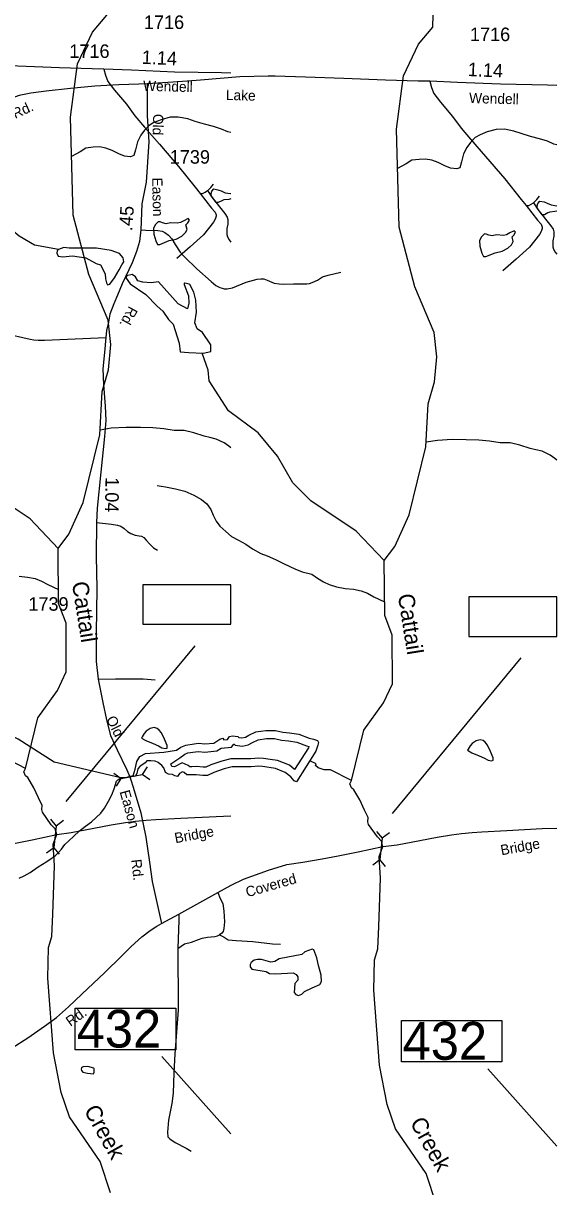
# Model space of a CAD drawing. Extents: x 2169602 to 2449496, y 721995 to 810662.
# Drawn here: x 2444562 to 2449496, y 776836 to 787598 of the extents above; entities that cross this region are included whole.
import ezdxf

# ---------------------------------------------------------------- set-up
doc = ezdxf.new("R2010")
doc.units = 0
doc.layers.add('Default', color=7, linetype='Continuous')

msp = doc.modelspace()

# ---------------------------------------------------------------- linework, layer by layer
at = {"layer": 'Default'}
for p, q in [((2446481, 782039), (2446481, 782404)), ((2449496, 781927), (2449496, 782292)), ((2444960, 780399), (2446152, 781839)), ((2447976, 780287), (2449168, 781727)), ((2445708, 780719), (2445663, 780649)), ((2445401, 780661), (2445468, 780612)), ((2445423, 780542), (2445468, 780612)), ((2445468, 780612), (2445663, 780649)), ((2445731, 780600), (2445663, 780649)), ((2444813, 780236), (2444867, 780172)), ((2444867, 780172), (2444845, 779975)), ((2444933, 780223), (2444867, 780172)), ((2447829, 780123), (2447883, 780060)), ((2447883, 780060), (2447861, 779862)), ((2447949, 780110), (2447883, 780060)), ((2444778, 779925), (2444845, 779975)), ((2444898, 779912), (2444845, 779975)), ((2447794, 779812), (2447861, 779862)), ((2447914, 779799), (2447861, 779862)), ((2446481, 777325), (2445843, 778040)), ((2449496, 777212), (2448859, 777927))]:
    msp.add_line(p, q, dxfattribs=at)
for points in [[(2444888, 785505), (2444666, 785544), (2444524, 785629), (2444406, 785726), (2444331, 785842), (2444136, 786325), (2444059, 786491), (2443984, 786597), (2443750, 786730), (2443341, 786853), (2443106, 787015), (2442888, 787325), (2442862, 787483), (2442810, 787707), (2442699, 788096), (2442539, 788356), (2442380, 788503), (2442137, 788610), (2442054, 788623)], [(2444885, 782740), (2444984, 782872), (2445115, 783165), (2445270, 783792), (2445292, 784191), (2445349, 784393), (2445372, 784626), (2445346, 784850), (2445168, 785273), (2445022, 785824), (2444999, 786729), (2445063, 787223), (2445202, 787516), (2445335, 787674), (2445341, 787907), (2445257, 788105), (2445089, 788315), (2445021, 788481)], [(2447901, 782627), (2448000, 782759), (2448131, 783052), (2448286, 783679), (2448308, 784078), (2448365, 784281), (2448388, 784513), (2448362, 784737), (2448184, 785160), (2448038, 785711), (2448015, 786617), (2448079, 787111), (2448218, 787403), (2448351, 787561), (2448357, 787794), (2448273, 787992), (2448105, 788202), (2448037, 788368)], [(2446481, 787136), (2446396, 787138), (2445961, 787146), (2445563, 787164), (2445308, 787174), (2445200, 787175), (2444896, 787185), (2444511, 787201), (2444158, 787213), (2443875, 787220), (2443812, 787220), (2443548, 787215), (2443186, 787185), (2442978, 787169), (2442834, 787161), (2442793, 787157), (2442693, 787150)], [(2445308, 787174), (2445322, 787117), (2445343, 787059), (2445406, 786979), (2445516, 786848), (2445595, 786741), (2445684, 786638), (2445823, 786478), (2445999, 786273), (2446151, 786082), (2446199, 786024)], [(2445709, 787037), (2445631, 787034), (2445446, 787029), (2445223, 787016), (2444999, 786993), (2444773, 786970), (2444632, 786951), (2444524, 786931), (2444480, 786914), (2444418, 786879), (2444321, 786810), (2444245, 786754), (2444097, 786642), (2443988, 786567), (2443885, 786515), (2443756, 786485), (2443674, 786481), (2443562, 786478), (2443467, 786474), (2443423, 786472)], [(2445709, 787037), (2445708, 786742), (2445724, 786500), (2445699, 786127), (2445660, 785928), (2445651, 785765), (2445649, 785688), (2445636, 785578), (2445609, 785487), (2445569, 785383), (2445476, 785187), (2445433, 785083), (2445398, 785002), (2445364, 784906), (2445349, 784832), (2445332, 784755), (2445325, 784690)], [(2449496, 787023), (2449412, 787025), (2448976, 787034), (2448579, 787051), (2448324, 787061), (2448216, 787062), (2447912, 787072), (2447527, 787088), (2447173, 787100), (2446891, 787107), (2446828, 787107), (2446564, 787102), (2446202, 787073), (2445994, 787056), (2445849, 787048), (2445808, 787044), (2445709, 787037)], [(2448324, 787061), (2448338, 787004), (2448359, 786947), (2448422, 786867), (2448532, 786735), (2448611, 786628), (2448700, 786525), (2448839, 786365), (2449015, 786160), (2449167, 785969), (2449215, 785911)], [(2446481, 786587), (2446453, 786594), (2446395, 786619), (2446321, 786643), (2446237, 786664), (2446151, 786689), (2446085, 786713), (2445996, 786730), (2445920, 786728), (2445837, 786705), (2445771, 786679), (2445727, 786653), (2445684, 786608), (2445648, 786562), (2445618, 786502), (2445601, 786428), (2445583, 786374), (2445555, 786363), (2445499, 786369), (2445445, 786391), (2445385, 786422), (2445326, 786444), (2445267, 786454), (2445209, 786451), (2445139, 786443), (2445089, 786410), (2445008, 786366)], [(2449496, 786474), (2449469, 786481), (2449411, 786506), (2449337, 786530), (2449253, 786551), (2449166, 786577), (2449101, 786600), (2449012, 786618), (2448936, 786615), (2448852, 786593), (2448787, 786566), (2448743, 786540), (2448699, 786495), (2448664, 786449), (2448634, 786389), (2448617, 786315), (2448599, 786261), (2448571, 786251), (2448515, 786256), (2448461, 786278), (2448401, 786310), (2448342, 786331), (2448283, 786341), (2448225, 786338), (2448155, 786330), (2448105, 786298), (2448024, 786253)], [(2443423, 786472), (2443409, 786264), (2443388, 785951), (2443374, 785788), (2443358, 785584), (2443366, 785523), (2443392, 785418), (2443428, 785322), (2443454, 785276), (2443500, 785215), (2443555, 785153), (2443659, 785054), (2443758, 784964), (2443842, 784902), (2443934, 784861), (2444012, 784826), (2444184, 784783), (2444383, 784732), (2444624, 784675), (2444658, 784670), (2444699, 784667), (2444758, 784667), (2445325, 784690)], [(2446199, 786024), (2446221, 786024), (2446245, 786036), (2446265, 786050)], [(2446265, 786050), (2446273, 786055), (2446297, 786080), (2446320, 786110)], [(2446265, 786050), (2446307, 785988), (2446426, 785837), (2446449, 785805), (2446454, 785782), (2446453, 785741), (2446446, 785698), (2446445, 785671), (2446445, 785643), (2446450, 785622), (2446465, 785594), (2446481, 785574)], [(2446346, 785940), (2446320, 785975), (2446300, 786005), (2446300, 786023), (2446306, 786045), (2446325, 786065), (2446363, 786057), (2446391, 786048), (2446430, 786030), (2446480, 786022), (2446481, 786022)], [(2446199, 786024), (2446303, 785889), (2446337, 785851), (2446345, 785825), (2446345, 785812), (2446337, 785785), (2446320, 785758), (2446228, 785641), (2446105, 785529), (2445983, 785422)], [(2446481, 785973), (2446462, 785968), (2446418, 785964), (2446398, 785956), (2446366, 785940), (2446346, 785940)], [(2449281, 785937), (2449289, 785942), (2449313, 785967), (2449336, 785997)], [(2449362, 785827), (2449335, 785862), (2449315, 785892), (2449315, 785910), (2449321, 785932), (2449341, 785952), (2449379, 785945), (2449407, 785935), (2449445, 785917), (2449496, 785910), (2449496, 785909)], [(2449215, 785911), (2449319, 785776), (2449353, 785738), (2449361, 785712), (2449361, 785699), (2449353, 785673), (2449336, 785645), (2449244, 785528), (2449121, 785416), (2448999, 785309)], [(2449215, 785911), (2449237, 785912), (2449260, 785923), (2449281, 785937)], [(2449281, 785937), (2449323, 785876), (2449442, 785724), (2449465, 785693), (2449470, 785669), (2449469, 785628), (2449461, 785585), (2449460, 785558), (2449460, 785530), (2449466, 785509), (2449481, 785481), (2449496, 785461)], [(2449496, 785860), (2449478, 785856), (2449434, 785851), (2449414, 785843), (2449382, 785827), (2449362, 785827)], [(2445811, 785762), (2445783, 785734), (2445767, 785700), (2445769, 785647), (2445787, 785585), (2445804, 785552), (2445825, 785552), (2445911, 785588), (2445976, 785602), (2446029, 785629), (2446062, 785661), (2446077, 785691), (2446067, 785733), (2446085, 785751), (2446098, 785778), (2446088, 785791), (2446047, 785771), (2446017, 785755), (2445987, 785749), (2445923, 785752), (2445883, 785744), (2445851, 785752), (2445829, 785760), (2445811, 785762)], [(2445649, 785688), (2445696, 785685), (2445808, 785681), (2445846, 785674), (2445872, 785662), (2445905, 785639), (2445935, 785605), (2445967, 785550), (2446014, 785482), (2446052, 785436), (2446168, 785327), (2446300, 785209), (2446344, 785173), (2446379, 785155), (2446402, 785147), (2446421, 785142), (2446449, 785141), (2446497, 785150), (2446623, 785202), (2446726, 785231), (2446760, 785235), (2446787, 785234), (2446818, 785222), (2446882, 785194), (2446929, 785187), (2446970, 785183), (2447062, 785189), (2447155, 785187), (2447184, 785188), (2447209, 785192), (2447233, 785199), (2447283, 785222), (2447329, 785251), (2447382, 785269), (2447498, 785295)], [(2448827, 785649), (2448799, 785621), (2448783, 785587), (2448785, 785535), (2448803, 785472), (2448820, 785439), (2448841, 785439), (2448927, 785475), (2448992, 785490), (2449045, 785516), (2449078, 785549), (2449093, 785578), (2449083, 785621), (2449100, 785639), (2449114, 785665), (2449104, 785679), (2449063, 785659), (2449033, 785642), (2449003, 785636), (2448939, 785640), (2448899, 785631), (2448867, 785639), (2448845, 785647), (2448827, 785649)], [(2444888, 785505), (2444874, 785492), (2444871, 785470), (2444884, 785443), (2444928, 785437), (2445017, 785446), (2445142, 785429), (2445236, 785375), (2445277, 785362), (2445320, 785280), (2445323, 785234), (2445331, 785197), (2445342, 785178), (2445361, 785183), (2445407, 785243), (2445448, 785316), (2445475, 785364), (2445491, 785391), (2445486, 785429), (2445453, 785467), (2445374, 785496), (2445239, 785516), (2444987, 785519), (2444936, 785524), (2444888, 785505)], [(2445813, 785207), (2445744, 785197), (2445667, 785202), (2445620, 785215), (2445599, 785253), (2445569, 785274), (2445518, 785261), (2445514, 785240), (2445552, 785189), (2445694, 785088), (2445799, 784980), (2445854, 784934), (2445905, 784857), (2445948, 784814), (2446003, 784639), (2446012, 784559), (2446093, 784551), (2446225, 784546), (2446297, 784563), (2446297, 784623), (2446219, 784737), (2446170, 784772), (2446148, 784827), (2446165, 784925), (2446157, 785036), (2446140, 785112), (2446101, 785180), (2446096, 785185), (2446073, 785192), (2446054, 785195), (2446050, 785193), (2446051, 785182), (2446089, 785078), (2446093, 785010), (2446080, 784955), (2445995, 785002), (2445813, 785207)], [(2444885, 782740), (2444625, 783014), (2444207, 783292), (2444039, 783459), (2443896, 783708), (2443719, 783922), (2443443, 784127), (2443266, 784403), (2443257, 784502), (2443200, 784659)], [(2445325, 784690), (2445314, 784551), (2445298, 784402), (2445303, 784256), (2445319, 784056), (2445324, 783922), (2445312, 783776), (2445280, 783447), (2445246, 783113), (2445239, 782979), (2445236, 782670), (2445243, 782370), (2445236, 781960), (2445237, 781694), (2445254, 781530), (2445297, 781314), (2445332, 781155), (2445369, 781009), (2445430, 780877), (2445520, 780693), (2445546, 780628), (2445558, 780599), (2445579, 780532), (2445649, 780293), (2445697, 780068), (2445728, 779838), (2445753, 779658), (2445839, 779272)], [(2447901, 782627), (2447641, 782901), (2447223, 783179), (2447055, 783346), (2446912, 783595), (2446735, 783809), (2446459, 784014), (2446282, 784290), (2446273, 784389), (2446216, 784547)], [(2446481, 783670), (2446463, 783685), (2446419, 783717), (2446345, 783752), (2446289, 783765), (2446236, 783777), (2446141, 783808), (2446051, 783830), (2445958, 783831), (2445861, 783845), (2445761, 783856), (2445645, 783859), (2445513, 783860), (2445376, 783851), (2445272, 783835)], [(2449496, 783557), (2449479, 783572), (2449435, 783604), (2449361, 783639), (2449304, 783653), (2449252, 783665), (2449156, 783696), (2449067, 783717), (2448974, 783718), (2448876, 783732), (2448776, 783743), (2448660, 783746), (2448528, 783748), (2448392, 783738), (2448288, 783723)], [(2445800, 783321), (2445838, 783317), (2445876, 783309), (2445969, 783292), (2446056, 783269), (2446141, 783233), (2446209, 783192), (2446261, 783152), (2446296, 783100), (2446318, 783047), (2446346, 782993), (2446379, 782947), (2446435, 782898), (2446489, 782850), (2446554, 782816), (2446620, 782779), (2446682, 782737), (2446760, 782693), (2446818, 782672), (2446895, 782639), (2446975, 782599), (2447075, 782552), (2447143, 782524), (2447231, 782503), (2447284, 782464), (2447340, 782432), (2447390, 782406), (2447460, 782385), (2447540, 782371), (2447616, 782362), (2447688, 782348), (2447746, 782325), (2447805, 782293), (2447904, 782247)], [(2445239, 782979), (2445379, 782964), (2445433, 782956), (2445463, 782945), (2445494, 782925), (2445525, 782898), (2445558, 782877), (2445597, 782864), (2445634, 782857), (2445656, 782852), (2445677, 782841), (2445698, 782818), (2445732, 782779), (2445767, 782746), (2445804, 782725)], [(2444583, 780706), (2444696, 781173), (2444878, 781425), (2444960, 781600), (2444957, 782050), (2444889, 782231), (2444885, 782740)], [(2447599, 780593), (2447712, 781060), (2447894, 781312), (2447976, 781487), (2447973, 781937), (2447905, 782119), (2447901, 782627)], [(2444525, 782484), (2444600, 782475), (2444672, 782461), (2444730, 782437), (2444789, 782406), (2444888, 782360)], [(2446481, 782404), (2445668, 782404), (2445668, 782039), (2446481, 782039)], [(2449496, 782292), (2448684, 782292), (2448684, 781927), (2449496, 781927)], [(2445579, 780636), (2445538, 780626), (2445521, 780622), (2445490, 780618), (2445464, 780618), (2444849, 780764), (2444514, 780977), (2444280, 781094), (2444070, 781285), (2443812, 781835), (2443782, 781931), (2443721, 781971), (2443595, 781999), (2443504, 782011)], [(2445254, 781530), (2445414, 781535), (2445670, 781534), (2445782, 781526)], [(2445656, 780986), (2445696, 780963), (2445762, 780935), (2445812, 780914), (2445845, 780896), (2445877, 780888), (2445892, 780894), (2445892, 780916), (2445868, 780976), (2445840, 781034), (2445819, 781059), (2445800, 781075), (2445773, 781083), (2445736, 781073), (2445698, 781049), (2445680, 781027), (2445662, 780996), (2445656, 780986)], [(2444583, 780706), (2444389, 780805), (2444328, 780806), (2444273, 780824), (2444250, 780844), (2444254, 780861), (2444198, 780889)], [(2448672, 780874), (2448712, 780850), (2448778, 780822), (2448828, 780801), (2448861, 780783), (2448892, 780775), (2448908, 780781), (2448908, 780803), (2448884, 780863), (2448856, 780921), (2448835, 780947), (2448815, 780963), (2448789, 780970), (2448752, 780960), (2448713, 780936), (2448695, 780914), (2448678, 780884), (2448672, 780874)], [(2447599, 780593), (2447405, 780692), (2447344, 780693), (2447289, 780711), (2447266, 780731), (2447270, 780749), (2447214, 780776)], [(2445368, 776780), (2445274, 777070), (2444988, 777483), (2444912, 777708), (2444842, 778073), (2444788, 778766), (2444794, 779048), (2444827, 779149), (2444834, 779356), (2444851, 779804), (2444837, 780004), (2444872, 780095), (2444858, 780145), (2444821, 780184), (2444740, 780301), (2444732, 780325), (2444736, 780363), (2444702, 780432), (2444660, 780527), (2444605, 780620), (2444581, 780638), (2444567, 780675), (2444583, 780706)], [(2444524, 779689), (2444570, 779712), (2444625, 779744), (2444701, 779794), (2444781, 779845), (2444820, 779871), (2444856, 779898), (2444888, 779926), (2444916, 779958), (2444947, 780000), (2444987, 780040), (2445027, 780077), (2445081, 780127), (2445138, 780171), (2445192, 780212), (2445236, 780250), (2445278, 780290), (2445313, 780339), (2445349, 780403), (2445380, 780461), (2445404, 780517), (2445424, 780587), (2445438, 780600), (2445464, 780618)], [(2448384, 776667), (2448290, 776958), (2448004, 777370), (2447928, 777595), (2447858, 777960), (2447804, 778653), (2447810, 778935), (2447843, 779036), (2447850, 779243), (2447867, 779691), (2447853, 779891), (2447888, 779982), (2447874, 780032), (2447837, 780071), (2447755, 780188), (2447748, 780212), (2447752, 780250), (2447718, 780319), (2447676, 780414), (2447620, 780507), (2447597, 780525), (2447583, 780563), (2447599, 780593)], [(2442823, 779385), (2442985, 779470), (2443346, 779669), (2443469, 779738), (2443584, 779794), (2443813, 779878), (2443984, 779927), (2444132, 779952), (2444310, 779981), (2444460, 780009), (2444645, 780046), (2444872, 780095), (2445005, 780111), (2445213, 780152), (2445375, 780183), (2445507, 780205), (2445601, 780217), (2445698, 780226), (2445789, 780233), (2446020, 780244), (2446346, 780261), (2446481, 780266)], [(2445839, 779272), (2446000, 779357), (2446362, 779556), (2446485, 779625), (2446599, 779681), (2446829, 779765), (2447000, 779815), (2447148, 779839), (2447326, 779869), (2447476, 779896), (2447661, 779933), (2447888, 779982), (2448020, 779998), (2448229, 780040), (2448391, 780070), (2448523, 780092), (2448616, 780104), (2448714, 780113), (2448805, 780120), (2449036, 780131), (2449362, 780148), (2449496, 780153)], [(2446362, 779556), (2446384, 779502), (2446407, 779457), (2446417, 779385), (2446423, 779285), (2446417, 779223), (2446411, 779197), (2446400, 779182), (2446378, 779166)], [(2442670, 776676), (2442889, 776910), (2443108, 777153), (2443232, 777263), (2443322, 777330), (2443648, 777576), (2443809, 777691), (2444028, 777845), (2444144, 777922), (2444459, 778122), (2444605, 778213), (2444758, 778321), (2444868, 778400), (2444981, 778500), (2445105, 778617), (2445316, 778819), (2445470, 778969), (2445560, 779058), (2445658, 779147), (2445737, 779207), (2445797, 779245), (2445839, 779272)], [(2446000, 779357), (2446002, 779303), (2445992, 779041)], [(2445992, 779041), (2446054, 779084), (2446119, 779098), (2446183, 779123), (2446218, 779135), (2446267, 779143), (2446333, 779152), (2446359, 779158), (2446378, 779166)], [(2446378, 779166), (2446419, 779143), (2446456, 779121), (2446532, 779113), (2446686, 779104), (2446868, 779083), (2446942, 779081)], [(2445992, 779041), (2445990, 778932), (2445994, 778608), (2445994, 778470), (2445963, 778064), (2445955, 777888), (2445947, 777702), (2445937, 777606), (2445906, 777452), (2445896, 777342), (2445898, 777297), (2445918, 777278), (2445966, 777246), (2446068, 777194), (2446115, 777164)], [(2446808, 778926), (2446764, 778939), (2446727, 778939), (2446697, 778933), (2446669, 778911), (2446662, 778891), (2446662, 778870), (2446677, 778848), (2446808, 778827), (2446840, 778807), (2446899, 778805), (2447058, 778815), (2447085, 778798), (2447103, 778777), (2447101, 778748), (2447074, 778716), (2447068, 778633), (2447083, 778614), (2447109, 778605), (2447140, 778616), (2447163, 778642), (2447235, 778677), (2447304, 778707), (2447322, 778733), (2447317, 778794), (2447294, 778881), (2447276, 778952), (2447259, 779002), (2447250, 779026), (2447235, 779032), (2447166, 779009), (2447140, 778983), (2446929, 778943), (2446890, 778920), (2446851, 778913), (2446808, 778926)], [(2445117, 777945), (2445110, 777942), (2445100, 777937), (2445098, 777924), (2445100, 777910), (2445113, 777896), (2445157, 777885), (2445212, 777879), (2445218, 777897), (2445219, 777925), (2445215, 777932), (2445159, 777947), (2445117, 777945)]]:
    msp.add_lwpolyline(points, dxfattribs=at)
for points in [[(2445579, 780636), (2445596, 780698), (2445613, 780768), (2445641, 780816), (2445693, 780843), (2445863, 780857), (2445980, 780875), (2446020, 780903), (2446064, 780921), (2446144, 780934), (2446182, 780938), (2446242, 780932), (2446325, 780940), (2446380, 780976), (2446408, 780984), (2446418, 780971), (2446450, 780974), (2446464, 780990), (2446470, 781002), (2446498, 781008), (2446547, 781002), (2446557, 780991), (2446585, 780988), (2446616, 780994), (2446647, 781012), (2446713, 781043), (2446807, 781057), (2446894, 781057), (2446963, 781041), (2447025, 781035), (2447112, 781021), (2447205, 780986), (2447247, 780976), (2447282, 780962), (2447292, 780944), (2447286, 780920), (2447269, 780865), (2447088, 780581), (2447068, 780590), (2447036, 780628), (2446985, 780669), (2446894, 780704), (2446836, 780715), (2446776, 780722), (2446741, 780725), (2446669, 780720), (2446493, 780719), (2446419, 780700), (2446326, 780669), (2446267, 780641), (2446223, 780641), (2446160, 780647), (2446122, 780645), (2446076, 780645), (2446049, 780667), (2446035, 780673), (2446007, 780659), (2445987, 780629), (2445965, 780638), (2445941, 780648), (2445904, 780652), (2445876, 780669), (2445862, 780711), (2445844, 780731), (2445810, 780759), (2445782, 780773), (2445743, 780776), (2445705, 780774), (2445688, 780756), (2445650, 780728), (2445640, 780722), (2445622, 780701), (2445612, 780659), (2445597, 780631)], [(2446009, 780803), (2446056, 780837), (2446085, 780849), (2446154, 780860), (2446182, 780862), (2446242, 780856), (2446351, 780868), (2446391, 780894), (2446487, 780902), (2446511, 780931), (2446512, 780930), (2446522, 780921), (2446587, 780912), (2446643, 780923), (2446682, 780945), (2446735, 780971), (2446812, 780982), (2446885, 780982), (2446951, 780967), (2447015, 780961), (2447093, 780948), (2447183, 780914), (2447204, 780909), (2447200, 780897), (2447072, 780695), (2447023, 780735), (2446914, 780777), (2446847, 780789), (2446784, 780797), (2446741, 780800), (2446667, 780795), (2446483, 780794), (2446398, 780772), (2446298, 780738), (2446250, 780716), (2446226, 780716), (2446161, 780722), (2446120, 780720), (2446102, 780720), (2446088, 780731), (2446033, 780756), (2445962, 780720), (2445960, 780721), (2445937, 780724), (2445928, 780749)], [(2445043, 778487), (2445972, 778487), (2445972, 778103), (2445043, 778103)], [(2448059, 778374), (2448988, 778374), (2448988, 777990), (2448059, 777990)]]:
    msp.add_lwpolyline(points, close=True, dxfattribs=at)

# ---------------------------------------------------------------- texts
for s, height, p in [('1716', 125, (2445678, 787545)), ('1716', 125, (2448694, 787433)), ('1716', 125, (2444988, 787277)), ('1739', 125, (2445917, 786299)), ('1739', 125, (2444609, 782164)), ('432', 350, (2445056, 778123)), ('432', 350, (2448071, 778010))]:
    msp.add_text(s, height=height, dxfattribs=at).set_placement(p)
for s, height, rotation, p in [('1.14', 125, 357.4405, (2445656, 787223)), ('1.14', 125, 357.4405, (2448672, 787110)), ('Wendell', 95, 358.5358, (2445669, 786973)), ('Lake', 95, 358.3219, (2446435, 786889)), ('Wendell', 95, 358.5358, (2448685, 786860)), ('Rd.', 95, 24.9602, (2444487, 786712)), ('Old', 95, 268.0798, (2445764, 786761)), ('Eason', 95, 271.1923, (2445754, 786170)), ('.45', 125, 86.0987, (2445570, 785673)), ('Rd.', 95, 241.2959, (2445542, 784988)), ('1.04', 125, 269.0371, (2445323, 783400)), ('Cattail', 150, 278.9747, (2445011, 782423)), ('Cattail', 150, 278.9747, (2448026, 782310)), ('Old', 95, 296.3539, (2445326, 781163)), ('Eason', 95, 285.635, (2445452, 780490)), ('Bridge', 95, 10.4881, (2445970, 780013)), ('Bridge', 95, 10.4881, (2448986, 779901)), ('Rd.', 95, 276.7253, (2445559, 779860)), ('Covered', 95, 16.0263, (2446635, 779513)), ('Rd.', 95, 35.3144, (2444998, 778314)), ('Creek', 150, 299.1855, (2445119, 777542)), ('Creek', 150, 299.1855, (2448135, 777429))]:
    msp.add_text(s, height=height, rotation=rotation, dxfattribs=at).set_placement(p)

doc.saveas('drawing.dxf')
